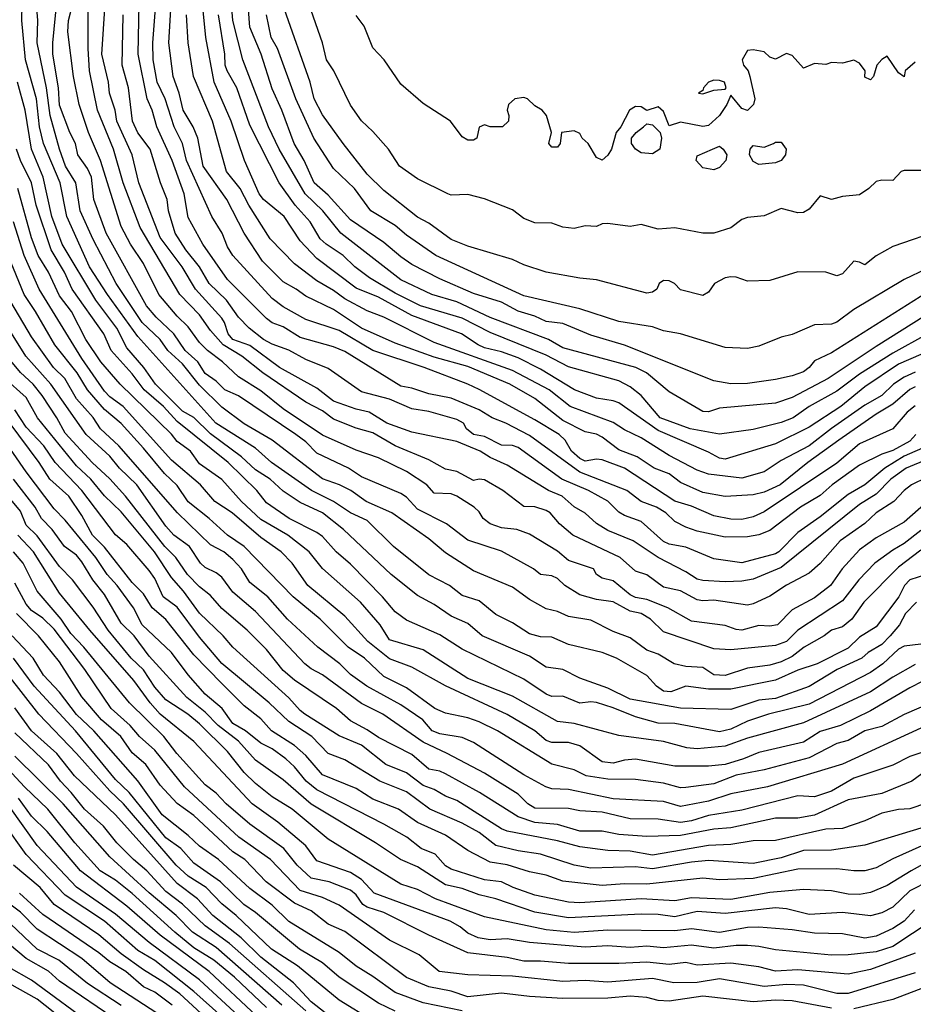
# Model space of a CAD drawing. Header units: metres. Extents: x -51132 to -49532, y -231222 to -229437.
# Tile 425 of 656: x -50595 to -50515, y -230240 to -230152. Entities that reach past the tile are written whole.
import ezdxf

# ---------------------------------------------------------------- set-up
doc = ezdxf.new("R2010")
doc.units = ezdxf.units.M
for name, color, linetype in [('CONTOUR_HALF', 8, 'Continuous'), ('CONTOUR_INDEX', 1, 'Continuous'), ('CONTOUR_INTER', 3, 'Continuous')]:
    doc.layers.add(name, color=color, linetype=linetype)

msp = doc.modelspace()

# ---------------------------------------------------------------- linework, layer by layer
at = {"layer": 'CONTOUR_HALF'}
for points, elevation in [([(-50514.08, -230199.105), (-50516.08, -230200.62), (-50519.17, -230203.759), (-50520.24, -230205.259), (-50521.08, -230205.957), (-50522.08, -230206.237), (-50522.734, -230206.759), (-50524.506, -230207.759), (-50525.58, -230208.603), (-50526.58, -230209.082), (-50527.58, -230209.382), (-50529.58, -230209.637), (-50531.58, -230210.298), (-50532.58, -230210.23), (-50533.58, -230209.587), (-50535.08, -230209.484), (-50536.145, -230209.259), (-50537.58, -230208.402), (-50538.58, -230208.025), (-50540.08, -230206.929), (-50541.58, -230206.38), (-50543.58, -230205.369), (-50545.58, -230205.026), (-50546.58, -230204.568), (-50547.58, -230204.344), (-50549.08, -230203.502), (-50550.58, -230202.394), (-50554.08, -230200.948), (-50556.58, -230199.33), (-50558.08, -230198.1), (-50561.388, -230195.759), (-50563.672, -230194.759), (-50565.053, -230193.759), (-50566.057, -230193.259), (-50567.58, -230192.716), (-50572.072, -230189.259), (-50574.58, -230187.816), (-50576.58, -230186.317), (-50578.58, -230184.338), (-50580.08, -230182.456), (-50581.417, -230181.259), (-50582.091, -230180.259), (-50583.709, -230178.759), (-50586.02, -230175.259), (-50588.08, -230171.317), (-50589.246, -230168.759), (-50589.628, -230166.259), (-50590.562, -230164.759), (-50591.09, -230163.259), (-50591.919, -230160.259), (-50592.266, -230157.759), (-50593.095, -230153.759), (-50593.026, -230151.759), (-50593.143, -230150.259)], 64.5), ([(-50513.58, -230194.838), (-50515.58, -230196.603), (-50518.08, -230197.992), (-50519.58, -230199.06), (-50521.103, -230200.759), (-50522.15, -230202.259), (-50523.58, -230203.354), (-50525.58, -230204.421), (-50526.901, -230205.759), (-50527.58, -230205.902), (-50528.58, -230205.829), (-50530.08, -230206.237), (-50530.58, -230206.204), (-50531.58, -230205.83), (-50534.58, -230205.435), (-50536.712, -230204.259), (-50538.58, -230203.506), (-50539.58, -230203.319), (-50540.08, -230203.094), (-50541.58, -230201.835), (-50542.58, -230201.603), (-50543.078, -230201.259), (-50543.357, -230200.759), (-50545.58, -230200.021), (-50546.58, -230199.199), (-50549.08, -230197.659), (-50550.206, -230197.259), (-50551.58, -230197.09), (-50552.597, -230196.759), (-50553.222, -230196.259), (-50553.58, -230195.684), (-50554.028, -230195.259), (-50555.58, -230194.272), (-50556.08, -230194.067), (-50557.58, -230194.008), (-50558.249, -230193.259), (-50560.08, -230192.061), (-50562.58, -230190.857), (-50564.58, -230190.17), (-50567.58, -230188.825), (-50571.08, -230186.471), (-50573.08, -230184.847), (-50575.08, -230183.607), (-50576.511, -230182.259), (-50577.869, -230181.259), (-50578.58, -230180.521), (-50579.58, -230179.148), (-50580.58, -230178.167), (-50582.197, -230176.259), (-50583.58, -230173.472), (-50584.73, -230171.759), (-50585.58, -230170.174), (-50587.426, -230164.259), (-50588.486, -230161.759), (-50589.316, -230159.259), (-50589.847, -230156.759), (-50590.352, -230152.759), (-50590.281, -230151.759), (-50589.889, -230150.259)], 65.5), ([(-50509.58, -230189.37), (-50515.396, -230191.759), (-50516.761, -230192.759), (-50518.08, -230194.107), (-50519.58, -230195.015), (-50526.58, -230200.633), (-50529.08, -230201.681), (-50530.08, -230201.875), (-50531.58, -230201.925), (-50533.58, -230201.821), (-50534.08, -230201.69), (-50535.08, -230201.031), (-50537.58, -230199.753), (-50539.798, -230198.259), (-50542.08, -230197.327), (-50543.08, -230196.703), (-50544.08, -230195.804), (-50545.08, -230195.233), (-50546.151, -230194.259), (-50547.361, -230193.759), (-50551.08, -230191.489), (-50552.58, -230190.808), (-50553.473, -230190.259), (-50555.58, -230189.377), (-50559.58, -230188.554), (-50561.824, -230187.759), (-50563.417, -230186.759), (-50564.58, -230186.508), (-50566.58, -230185.766), (-50568.08, -230184.606), (-50571.426, -230182.759), (-50574.08, -230180.789), (-50575.58, -230180.258), (-50576.023, -230179.759), (-50576.336, -230178.759), (-50576.58, -230178.374), (-50578.941, -230175.759), (-50580.13, -230173.759), (-50582.08, -230171.143), (-50583.987, -230166.259), (-50584.579, -230163.759), (-50585.957, -230160.759), (-50586.106, -230159.759), (-50586.619, -230158.259), (-50586.717, -230157.259), (-50587.291, -230154.759), (-50586.994, -230150.259)], 66.5), ([(-50514.52, -230188.759), (-50515.08, -230189.369), (-50516.58, -230190.175), (-50517.58, -230190.512), (-50519.58, -230191.498), (-50522.005, -230193.259), (-50523.08, -230194.211), (-50524.847, -230195.259), (-50527.58, -230197.339), (-50528.58, -230197.715), (-50529.58, -230197.906), (-50531.58, -230197.946), (-50534.08, -230197.396), (-50535.08, -230197.05), (-50536.08, -230196.534), (-50536.875, -230195.759), (-50537.705, -230195.259), (-50539.08, -230194.745), (-50540.356, -230193.759), (-50544.58, -230192.112), (-50549.08, -230188.848), (-50551.175, -230187.759), (-50552.414, -230187.259), (-50553.58, -230186.563), (-50556.08, -230185.505), (-50558.08, -230185.123), (-50559.58, -230184.607), (-50560.58, -230184.432), (-50565.58, -230181.335), (-50566.58, -230180.924), (-50569.58, -230180.083), (-50571.08, -230179.127), (-50572.08, -230178.786), (-50572.58, -230178.401), (-50576.08, -230174.904), (-50578.265, -230171.759), (-50579.58, -230169.377), (-50579.933, -230167.259), (-50581.028, -230164.259), (-50582.384, -230161.259), (-50582.81, -230159.759), (-50583.253, -230158.759), (-50584.057, -230154.759), (-50583.972, -230150.259)], 67.5), ([(-50514.58, -230184.488), (-50515.08, -230184.73), (-50516.58, -230186.043), (-50518.08, -230186.94), (-50521.427, -230189.259), (-50524.175, -230191.259), (-50526.658, -230193.259), (-50528.08, -230193.902), (-50529.08, -230194.164), (-50531.58, -230194.288), (-50533.58, -230193.938), (-50535.58, -230193.048), (-50536.58, -230192.283), (-50537.933, -230191.759), (-50539.446, -230190.759), (-50541.08, -230190.135), (-50542.58, -230188.994), (-50543.08, -230188.74), (-50544.08, -230188.534), (-50546.08, -230187.494), (-50548.58, -230185.547), (-50550.814, -230184.259), (-50554.58, -230182.668), (-50557.58, -230181.859), (-50561.08, -230180.588), (-50564.08, -230179.267), (-50566.58, -230177.589), (-50569.08, -230176.396), (-50569.929, -230175.759), (-50571.08, -230175.12), (-50572.954, -230173.259), (-50574.587, -230170.759), (-50576.116, -230167.759), (-50578.259, -230164.759), (-50578.713, -230162.259), (-50579.147, -230161.259), (-50580.047, -230159.759), (-50580.382, -230158.259), (-50580.927, -230156.759), (-50581.311, -230153.759), (-50581.105, -230150.259)], 68.5), ([(-50512.095, -230180.759), (-50516.08, -230182.459), (-50519.08, -230184.497), (-50521.238, -230186.259), (-50524.08, -230188.098), (-50527.08, -230189.608), (-50531.58, -230190.955), (-50532.08, -230190.88), (-50533.08, -230190.327), (-50537.58, -230188.41), (-50541.08, -230185.937), (-50541.58, -230185.744), (-50543.08, -230185.526), (-50545.052, -230184.759), (-50548.08, -230182.924), (-50550.08, -230181.898), (-50551.58, -230181.36), (-50553.08, -230181.002), (-50553.647, -230180.759), (-50555.157, -230179.759), (-50559.58, -230178.135), (-50562.58, -230176.483), (-50564.58, -230175.669), (-50568.08, -230173.029), (-50569.58, -230171.448), (-50571.014, -230169.259), (-50572.855, -230167.759), (-50573.244, -230167.259), (-50574.551, -230164.259), (-50575.747, -230160.759), (-50577.27, -230157.259), (-50577.999, -230153.259), (-50578.308, -230150.259)], 69.5), ([(-50511.58, -230176.816), (-50518.08, -230180.88), (-50522.373, -230183.759), (-50525.58, -230185.459), (-50527.08, -230185.958), (-50532.08, -230186.415), (-50533.08, -230186.731), (-50533.58, -230186.698), (-50536.58, -230184.937), (-50538.612, -230183.259), (-50539.574, -230182.759), (-50546.08, -230181.026), (-50547.373, -230180.259), (-50552.58, -230178.29), (-50555.58, -230176.908), (-50557.786, -230176.259), (-50560.58, -230174.928), (-50565.945, -230170.759), (-50567.532, -230168.759), (-50569.126, -230167.259), (-50571.452, -230163.259), (-50572.398, -230161.259), (-50574.689, -230155.259), (-50575.602, -230151.759), (-50575.708, -230150.259)], 70.5), ([(-50514.08, -230165.155), (-50515.58, -230165.161), (-50515.846, -230165.259), (-50516.58, -230166.053), (-50517.58, -230166.021), (-50518.08, -230166.143), (-50518.73, -230166.759), (-50519.58, -230167.326), (-50521.08, -230167.478), (-50522.08, -230167.763), (-50523.08, -230167.414), (-50524.08, -230168.626), (-50524.58, -230168.914), (-50525.08, -230168.949), (-50526.58, -230168.55), (-50528.08, -230169.206), (-50529.58, -230169.363), (-50530.08, -230169.546), (-50531.08, -230170.291), (-50532.58, -230170.752), (-50533.58, -230170.768), (-50536.08, -230170.3), (-50537.58, -230170.403), (-50539.08, -230169.984), (-50540.08, -230170.169), (-50542.08, -230169.909), (-50542.58, -230169.942), (-50543.08, -230170.159), (-50544.08, -230170.095), (-50545.08, -230170.341), (-50546.08, -230170.226), (-50547.08, -230169.869), (-50548.58, -230169.828), (-50549.58, -230169.45), (-50550.58, -230168.671), (-50553.08, -230167.697), (-50554.58, -230167.321), (-50556.08, -230167.363), (-50556.384, -230167.259), (-50559.08, -230165.912), (-50560.696, -230164.759), (-50561.682, -230163.259), (-50563.08, -230161.666), (-50564.08, -230160.727), (-50565.08, -230159.328), (-50566.558, -230156.259), (-50567.214, -230155.259), (-50567.567, -230153.759), (-50568.797, -230150.259)], 72.5), ([(-50513.58, -230173.958), (-50515.58, -230174.904), (-50520.08, -230177.584), (-50521.58, -230178.718), (-50522.08, -230178.883), (-50523.58, -230178.95), (-50525.58, -230179.808), (-50526.58, -230180.059), (-50528.58, -230180.859), (-50529.58, -230181.069), (-50531.58, -230180.978), (-50535.58, -230179.772), (-50537.08, -230179.49), (-50538.08, -230179.133), (-50541.08, -230178.663), (-50544.58, -230177.534), (-50549.58, -230176.35), (-50557.436, -230172.759), (-50560.08, -230170.935), (-50561.08, -230170.091), (-50563.249, -230168.759), (-50564.729, -230166.759), (-50566.58, -230164.975), (-50568.358, -230162.259), (-50569.962, -230158.759), (-50571.601, -230154.259), (-50572.156, -230153.259), (-50572.59, -230151.259)], 71.5), ([(-50514.476, -230203.759), (-50515.465, -230204.759), (-50515.989, -230205.759), (-50516.825, -230206.759), (-50517.58, -230207.516), (-50518.793, -230208.259), (-50519.367, -230208.759), (-50521.572, -230209.759), (-50524.08, -230211.284), (-50527.08, -230212.36), (-50528.58, -230212.507), (-50531.08, -230213.348), (-50535.58, -230213.222), (-50540.08, -230212.423), (-50542.08, -230211.43), (-50544.58, -230210.539), (-50546.08, -230209.772), (-50547.58, -230209.557), (-50549.08, -230208.577), (-50553.299, -230206.759), (-50554.58, -230205.651), (-50556.08, -230205.01), (-50557.58, -230203.96), (-50559.08, -230203.148), (-50561.437, -230201.259), (-50565.684, -230197.259), (-50567.58, -230195.76), (-50569.58, -230194.844), (-50571.08, -230193.821), (-50572.246, -230192.759), (-50573.58, -230191.919), (-50574.82, -230190.759), (-50577.58, -230188.707), (-50579.08, -230187.234), (-50580.08, -230186.679), (-50580.524, -230186.259), (-50582.497, -230184.259), (-50583.556, -230182.759), (-50585.08, -230181.008), (-50585.978, -230179.259), (-50587.83, -230176.759), (-50590.839, -230171.759), (-50591.781, -230169.259), (-50592.535, -230165.759), (-50593.595, -230163.259), (-50594.155, -230159.759), (-50594.835, -230157.259)], 63.5), ([(-50514.58, -230209.326), (-50516.58, -230210.442), (-50518.58, -230211.747), (-50524.58, -230214.535), (-50529.58, -230215.891), (-50531.58, -230216.616), (-50534.08, -230216.86), (-50535.013, -230216.759), (-50537.08, -230216.197), (-50541.08, -230215.655), (-50545.08, -230214.595), (-50546.58, -230214.4), (-50550.58, -230212.156), (-50554.58, -230210.575), (-50558.58, -230208.018), (-50561.58, -230207.101), (-50562.414, -230205.759), (-50564.168, -230203.759), (-50567.58, -230200.752), (-50568.762, -230199.259), (-50570.669, -230197.759), (-50573.08, -230196.352), (-50574.823, -230194.759), (-50576.58, -230192.775), (-50578.58, -230191.392), (-50579.383, -230190.259), (-50580.58, -230189.388), (-50581.08, -230188.722), (-50585.675, -230184.259), (-50587.397, -230182.259), (-50588.729, -230180.259), (-50590.005, -230177.759), (-50591.08, -230176.361), (-50592.085, -230174.259), (-50592.986, -230172.759), (-50593.58, -230171.188), (-50594.802, -230166.759)], 62.5), ([(-50513.152, -230212.759), (-50515.58, -230213.777), (-50517.58, -230214.865), (-50519.08, -230215.235), (-50520.58, -230216.104), (-50521.58, -230216.389), (-50524.08, -230217.665), (-50528.08, -230218.745), (-50530.58, -230219.217), (-50532.58, -230219.978), (-50535.08, -230220.324), (-50535.58, -230220.35), (-50537.08, -230219.939), (-50539.58, -230219.607), (-50542.08, -230219.557), (-50544.003, -230219.259), (-50545.08, -230218.741), (-50547.08, -230218.24), (-50551.92, -230215.259), (-50553.58, -230214.457), (-50554.58, -230214.091), (-50556.58, -230213.659), (-50557.544, -230213.259), (-50560.08, -230211.399), (-50562.08, -230210.403), (-50563.808, -230208.759), (-50565.269, -230207.759), (-50567.774, -230205.259), (-50570.198, -230203.259), (-50574.58, -230198.772), (-50576.08, -230197.761), (-50577.709, -230196.259), (-50579.58, -230194.777), (-50580.58, -230193.325), (-50581.693, -230192.259), (-50583.58, -230189.991), (-50585.58, -230187.79), (-50587.08, -230186.515), (-50588.596, -230184.759), (-50589.497, -230183.259), (-50591.493, -230180.759), (-50593.234, -230177.759), (-50594.249, -230176.259), (-50595.67, -230172.759)], 61.5), ([(-50514.08, -230217.209), (-50515.08, -230217.539), (-50516.58, -230218.318), (-50520.08, -230219.474), (-50522.08, -230220.634), (-50523.58, -230221.144), (-50525.08, -230221.066), (-50530.08, -230222.332), (-50533.08, -230222.801), (-50534.58, -230223.283), (-50535.58, -230223.441), (-50537.58, -230223.139), (-50540.08, -230223.118), (-50542.58, -230222.503), (-50544.58, -230222.384), (-50545.58, -230222.188), (-50548.58, -230222.159), (-50549.227, -230221.759), (-50550.08, -230220.918), (-50553.08, -230219.023), (-50556.418, -230217.259), (-50558.58, -230216.271), (-50562.195, -230213.759), (-50564.08, -230212.813), (-50567.58, -230210.239), (-50568.58, -230209.699), (-50569.158, -230209.259), (-50573.58, -230204.589), (-50575.58, -230202.857), (-50576.58, -230201.518), (-50577.08, -230201.11), (-50578.08, -230200.638), (-50578.495, -230200.259), (-50579.47, -230198.759), (-50580.862, -230197.759), (-50581.58, -230196.965), (-50584.167, -230193.259), (-50585.712, -230191.759), (-50586.58, -230190.685), (-50588.696, -230188.759), (-50591.856, -230184.259), (-50594.098, -230181.759), (-50596.265, -230178.259)], 60.5), ([(-50513.58, -230221.7), (-50515.08, -230222.213), (-50516.08, -230222.288), (-50517.58, -230222.62), (-50519.08, -230223.296), (-50521.08, -230223.977), (-50522.58, -230224.034), (-50527.08, -230225.055), (-50529.08, -230225.075), (-50531.08, -230225.422), (-50533.08, -230225.484), (-50538.08, -230226.367), (-50540.08, -230225.99), (-50542.08, -230225.942), (-50544.58, -230225.628), (-50546.58, -230225.078), (-50551.08, -230224.206), (-50551.58, -230224.017), (-50555.58, -230221.48), (-50556.58, -230221.092), (-50557.58, -230220.483), (-50558.58, -230220.126), (-50560.08, -230219.004), (-50561.918, -230218.259), (-50564.08, -230216.542), (-50566.08, -230215.691), (-50569.145, -230213.759), (-50569.58, -230213.437), (-50570.58, -230212.29), (-50575.58, -230207.781), (-50576.445, -230206.759), (-50578.58, -230204.725), (-50580.015, -230202.759), (-50581.08, -230201.547), (-50582.594, -230199.259), (-50585.58, -230195.682), (-50587.08, -230194.244), (-50588.29, -230192.759), (-50589.58, -230191.562), (-50593.057, -230187.259), (-50594.08, -230185.437), (-50596.08, -230183.677)], 59.5), ([(-50512.259, -230224.759), (-50516.58, -230226.676), (-50518.08, -230227.488), (-50519.08, -230227.753), (-50520.08, -230227.769), (-50521.58, -230227.569), (-50525.08, -230227.599), (-50529.08, -230228.438), (-50532.08, -230228.553), (-50533.58, -230228.415), (-50538.58, -230228.965), (-50540.58, -230228.931), (-50542.58, -230229.076), (-50546.08, -230228.681), (-50547.58, -230228.141), (-50549.08, -230227.858), (-50551.08, -230227.226), (-50552.58, -230226.984), (-50554.58, -230225.93), (-50556.58, -230224.586), (-50559.08, -230223.445), (-50560.771, -230222.259), (-50563.08, -230221.353), (-50564.58, -230220.411), (-50567.58, -230219.169), (-50569.08, -230217.444), (-50570.08, -230216.571), (-50572.145, -230215.259), (-50573.08, -230214.174), (-50574.58, -230213.002), (-50576.58, -230211.025), (-50579.08, -230208.453), (-50581.58, -230205.287), (-50582.8, -230204.259), (-50583.58, -230202.998), (-50584.58, -230201.979), (-50587.08, -230198.826), (-50588.127, -230197.759), (-50589.08, -230196.007), (-50590.254, -230194.259), (-50591.943, -230192.759), (-50592.904, -230191.259), (-50595.58, -230187.645)], 58.5), ([(-50511.559, -230227.759), (-50515.08, -230229.558), (-50516.58, -230230.995), (-50517.58, -230231.504), (-50518.58, -230231.795), (-50521.08, -230231.483), (-50524.08, -230231.659), (-50526.08, -230231.154), (-50527.08, -230231.072), (-50531.58, -230231.574), (-50534.08, -230231.409), (-50536.08, -230231.871), (-50537.58, -230231.653), (-50539.08, -230231.649), (-50545.58, -230231.967), (-50548.58, -230231.45), (-50552.08, -230230.271), (-50553.58, -230229.919), (-50555.08, -230229.329), (-50556.58, -230229.017), (-50559.08, -230227.394), (-50560.613, -230226.759), (-50562.837, -230225.259), (-50568.58, -230221.802), (-50571.08, -230219.629), (-50573.58, -230217.88), (-50575.08, -230216.173), (-50576.903, -230214.759), (-50578.08, -230213.57), (-50579.712, -230212.259), (-50583.08, -230208.566), (-50584.404, -230206.759), (-50585.58, -230205.616), (-50587.08, -230203.073), (-50588.095, -230201.759), (-50589.08, -230200.152), (-50589.58, -230199.54), (-50590.638, -230198.759), (-50591.73, -230197.259), (-50592.713, -230196.259), (-50593.261, -230195.259), (-50595.207, -230192.759)], 57.5), ([(-50513.08, -230232.194), (-50516.58, -230234.538), (-50518.08, -230235.011), (-50520.58, -230235.281), (-50522.08, -230235.288), (-50527.08, -230234.832), (-50528.58, -230234.515), (-50529.58, -230234.447), (-50530.58, -230234.438), (-50532.58, -230234.67), (-50534.58, -230234.398), (-50537.08, -230234.64), (-50538.58, -230234.5), (-50540.08, -230234.608), (-50542.08, -230234.469), (-50544.08, -230234.575), (-50549.08, -230234.176), (-50551.08, -230233.853), (-50552.58, -230233.918), (-50553.656, -230233.759), (-50554.58, -230233.326), (-50555.267, -230232.759), (-50556.167, -230232.259), (-50562.949, -230229.759), (-50564.08, -230228.533), (-50565.08, -230227.91), (-50568.08, -230226.859), (-50569.08, -230225.531), (-50571.58, -230223.424), (-50573.872, -230221.759), (-50579.08, -230216.203), (-50582.08, -230213.75), (-50582.974, -230212.759), (-50584.442, -230210.759), (-50588.386, -230206.259), (-50591.08, -230202.94), (-50593.406, -230199.259), (-50594.821, -230197.759)], 56.5), ([(-50514.58, -230236.881), (-50520.58, -230238.733), (-50521.58, -230238.714), (-50524.58, -230237.986), (-50526.08, -230237.934), (-50528.08, -230238.088), (-50532.08, -230237.427), (-50534.08, -230237.736), (-50536.16, -230237.759), (-50538.08, -230237.394), (-50542.08, -230237.711), (-50544.08, -230237.552), (-50546.08, -230237.65), (-50550.58, -230237.165), (-50554.58, -230237.05), (-50557.158, -230236.759), (-50558.924, -230235.259), (-50561.58, -230233.967), (-50566.08, -230230.839), (-50567.58, -230230.147), (-50569.58, -230229.53), (-50572.237, -230226.759), (-50575.07, -230224.759), (-50579.918, -230220.259), (-50582.58, -230216.971), (-50583.926, -230215.759), (-50584.759, -230214.759), (-50586.458, -230213.259), (-50588.818, -230209.759), (-50591.58, -230206.158), (-50592.58, -230205.181), (-50593.58, -230204.484), (-50594.08, -230203.924), (-50595.08, -230202.052)], 55.5), ([(-50555.08, -230240.28), (-50558.58, -230239.565), (-50561.08, -230238.652), (-50563.08, -230237.207), (-50564.58, -230236.294), (-50566.08, -230235.062), (-50570.58, -230232.282), (-50572.08, -230230.833), (-50574.08, -230229.341), (-50576.885, -230226.759), (-50578.58, -230225.57), (-50579.58, -230224.613), (-50581.905, -230222.759), (-50584.08, -230219.713), (-50588.034, -230215.259), (-50589.58, -230213.786), (-50591.08, -230211.791), (-50592.513, -230210.259), (-50593.436, -230208.759), (-50595.324, -230206.759)], 54.5), ([(-50563.08, -230241.171), (-50566.08, -230239.321), (-50569.818, -230236.259), (-50572.142, -230234.759), (-50575.306, -230231.759), (-50576.58, -230230.723), (-50577.987, -230229.259), (-50579.58, -230228.252), (-50580.647, -230227.259), (-50585.357, -230221.759), (-50586.58, -230220.613), (-50589.583, -230217.259), (-50592.948, -230213.759), (-50597.08, -230208.482)], 53.5), ([(-50569.08, -230240.289), (-50575.884, -230234.259), (-50578.08, -230232.672), (-50580.08, -230230.754), (-50581.58, -230229.6), (-50583.293, -230227.759), (-50584.476, -230226.759), (-50585.949, -230225.259), (-50587.166, -230223.759), (-50588.861, -230222.259), (-50590.041, -230220.759), (-50591.012, -230219.759), (-50592.08, -230218.296), (-50595.08, -230215.42)], 52.5), ([(-50572.58, -230239.991), (-50575.435, -230237.259), (-50577.289, -230235.759), (-50579.08, -230234.659), (-50580.789, -230233.259), (-50584.58, -230229.781), (-50586.08, -230228.591), (-50587.456, -230227.759), (-50589.728, -230225.259), (-50592.132, -230222.259), (-50594.215, -230220.259), (-50596.063, -230218.259)], 51.5), ([(-50575.068, -230240.759), (-50578.58, -230237.515), (-50583.08, -230234.168), (-50586.08, -230231.643), (-50589.58, -230229.211), (-50593.08, -230225.486), (-50595.58, -230221.974)], 50.5), ([(-50576.529, -230242.259), (-50580.343, -230238.759), (-50581.696, -230237.759), (-50583.58, -230236.609), (-50585.58, -230235.177), (-50587.58, -230233.474), (-50591.554, -230230.759), (-50592.828, -230229.259), (-50595.194, -230227.259)], 49.5), ([(-50581.201, -230241.259), (-50586.57, -230237.759), (-50589.08, -230235.594), (-50593.08, -230232.975), (-50594.58, -230231.458), (-50596.879, -230229.759)], 48.5), ([(-50585.745, -230241.259), (-50591.08, -230237.617), (-50592.08, -230236.745), (-50594.08, -230235.602), (-50597.08, -230233.097)], 47.5), ([(-50590.08, -230241.616), (-50593.08, -230239.24), (-50595.58, -230237.827)], 46.5)]:
    msp.add_lwpolyline(points, dxfattribs=dict(at, elevation=elevation))
at = {"layer": 'CONTOUR_INDEX'}
for points, elevation in [([(-50514.08, -230197.35), (-50515.58, -230198.517), (-50516.58, -230199.087), (-50518.191, -230200.259), (-50519.634, -230201.759), (-50521.08, -230203.625), (-50525.08, -230206.241), (-50526.08, -230207.267), (-50527.08, -230207.631), (-50531.08, -230208.001), (-50532.58, -230207.911), (-50537.08, -230206.384), (-50538.257, -230205.259), (-50539.075, -230204.759), (-50540.08, -230204.563), (-50541.58, -230203.718), (-50543.08, -230203.501), (-50544.58, -230203.085), (-50545.923, -230202.259), (-50546.58, -230201.624), (-50547.08, -230201.403), (-50548.08, -230201.263), (-50548.722, -230200.759), (-50551.58, -230199.187), (-50554.58, -230198.19), (-50556.48, -230196.759), (-50559.08, -230195.427), (-50560.08, -230194.353), (-50560.58, -230194.04), (-50564.08, -230192.538), (-50565.25, -230191.759), (-50568.08, -230190.436), (-50569.08, -230189.427), (-50569.955, -230188.759), (-50575.08, -230185.313), (-50576.304, -230184.759), (-50577.08, -230183.999), (-50578.08, -230183.315), (-50578.722, -230182.259), (-50579.847, -230181.259), (-50580.856, -230179.759), (-50582.459, -230178.259), (-50583.301, -230177.259), (-50586.902, -230170.759), (-50588.024, -230167.759), (-50588.232, -230165.759), (-50588.58, -230164.976), (-50589.448, -230163.759), (-50589.651, -230162.759), (-50590.165, -230161.759), (-50591.08, -230159.328), (-50591.188, -230157.759), (-50591.671, -230154.759), (-50591.69, -230153.759), (-50591.296, -230149.759)], 65), ([(-50513.58, -230179.816), (-50516.58, -230181.477), (-50519.58, -230183.376), (-50521.58, -230184.896), (-50524.08, -230186.244), (-50525.511, -230187.259), (-50526.58, -230187.68), (-50529.08, -230188.301), (-50532.08, -230188.737), (-50534.711, -230188.259), (-50537.401, -230187.259), (-50539.098, -230185.259), (-50540.08, -230184.512), (-50541.08, -230183.975), (-50545.58, -230182.718), (-50547.58, -230181.658), (-50552.58, -230179.637), (-50555.08, -230178.364), (-50558.817, -230177.259), (-50561.08, -230176.125), (-50563.381, -230174.759), (-50564.69, -230173.759), (-50565.718, -230172.759), (-50567.237, -230171.759), (-50567.774, -230171.259), (-50568.666, -230169.759), (-50570.028, -230168.259), (-50571.442, -230166.259), (-50574.08, -230161.111), (-50575.225, -230157.759), (-50576.113, -230156.259), (-50576.265, -230155.759), (-50576.303, -230154.759), (-50576.884, -230151.259)], 70), ([(-50512.08, -230217.701), (-50514.875, -230219.759), (-50517.58, -230220.846), (-50520.58, -230221.407), (-50523.58, -230222.79), (-50525.08, -230223.051), (-50527.08, -230223.054), (-50531.08, -230223.914), (-50532.58, -230224.027), (-50535.58, -230224.595), (-50538.58, -230224.691), (-50541.08, -230224.518), (-50542.58, -230224.228), (-50544.58, -230224.22), (-50546.58, -230223.627), (-50548.58, -230223.439), (-50550.08, -230222.933), (-50553.53, -230220.759), (-50556.58, -230219.087), (-50557.08, -230218.847), (-50558.08, -230218.67), (-50559.58, -230217.372), (-50562.58, -230215.83), (-50563.58, -230215.147), (-50565.08, -230214.359), (-50566.316, -230213.259), (-50570.08, -230210.73), (-50571.08, -230209.868), (-50572.58, -230207.974), (-50574.325, -230206.259), (-50576.58, -230204.327), (-50577.58, -230203.139), (-50578.58, -230202.369), (-50579.641, -230201.259), (-50580.693, -230199.759), (-50581.664, -230198.759), (-50585.175, -230194.259), (-50586.58, -230192.709), (-50588.179, -230191.259), (-50590.58, -230188.637), (-50591.322, -230187.259), (-50592.637, -230185.259), (-50593.43, -230184.259), (-50594.58, -230183.205), (-50595.58, -230181.997)], 60), ([(-50522.08, -230240.029), (-50525.58, -230239.388), (-50527.08, -230239.321), (-50529.08, -230239.476), (-50533.58, -230238.968), (-50536.58, -230239.424), (-50537.58, -230239.353), (-50538.58, -230239.077), (-50540.08, -230238.973), (-50542.08, -230239.152), (-50546.08, -230239.167), (-50549.08, -230239.005), (-50551.58, -230238.708), (-50554.58, -230239.013), (-50556.08, -230238.533), (-50558.08, -230238.123), (-50560.08, -230237.282), (-50565.58, -230233.188), (-50567.08, -230232.541), (-50568.58, -230231.331), (-50570.08, -230230.648), (-50572.602, -230228.759), (-50574.514, -230226.759), (-50575.58, -230226.049), (-50579.08, -230222.817), (-50580.58, -230221.731), (-50582.08, -230220.11), (-50583.383, -230218.259), (-50584.58, -230217.214), (-50585.596, -230215.759), (-50587.325, -230214.259), (-50589.08, -230212.198), (-50591.08, -230209.093), (-50592.963, -230206.759), (-50594.932, -230204.759)], 55), ([(-50574.896, -230242.259), (-50579.08, -230238.556), (-50582.58, -230235.789), (-50584.08, -230234.878), (-50587.055, -230232.259), (-50590.58, -230229.924), (-50594.08, -230226.291), (-50596.08, -230223.505)], 50), ([(-50513.08, -230237.921), (-50516.58, -230239.273), (-50520.08, -230240.11)], 55)]:
    msp.add_lwpolyline(points, dxfattribs=dict(at, elevation=elevation))
at = {"layer": 'CONTOUR_INTER'}
for points, elevation in [([(-50513.58, -230192.609), (-50514.926, -230193.259), (-50515.58, -230193.753), (-50516.487, -230194.759), (-50518.08, -230195.761), (-50519.08, -230196.721), (-50521.28, -230198.259), (-50523.08, -230200.305), (-50524.08, -230201.144), (-50526.08, -230202.217), (-50527.58, -230203.197), (-50529.08, -230203.907), (-50529.58, -230204.028), (-50532.58, -230203.581), (-50533.58, -230203.636), (-50534.08, -230203.539), (-50535.58, -230202.724), (-50537.08, -230202.413), (-50538.58, -230201.305), (-50539.58, -230200.961), (-50540.958, -230199.759), (-50545.207, -230197.759), (-50546.373, -230196.759), (-50547.227, -230195.759), (-50547.58, -230195.541), (-50548.58, -230195.213), (-50549.58, -230195.189), (-50551.449, -230193.759), (-50553.08, -230192.817), (-50553.58, -230192.753), (-50554.08, -230192.882), (-50555.58, -230192.075), (-50556.58, -230191.853), (-50558.08, -230191.036), (-50561.08, -230189.768), (-50563.08, -230188.625), (-50564.58, -230188.199), (-50566.58, -230187.388), (-50567.58, -230186.652), (-50569.08, -230185.879), (-50572.901, -230183.259), (-50574.782, -230181.759), (-50576.444, -230180.759), (-50577.58, -230179.458), (-50578.58, -230178.059), (-50580.335, -230176.259), (-50583.881, -230170.259), (-50585.405, -230166.259), (-50586.253, -230163.259), (-50587.683, -230159.759), (-50588.401, -230156.259), (-50588.531, -230154.259), (-50588.531, -230147.259)], 66), ([(-50513.566, -230201.259), (-50515.08, -230201.742), (-50515.547, -230202.259), (-50516.06, -230203.259), (-50518.08, -230205.957), (-50519.58, -230206.879), (-50520.58, -230207.872), (-50523.346, -230209.259), (-50525.08, -230209.832), (-50527.08, -230210.704), (-50531.08, -230211.519), (-50533.08, -230211.52), (-50535.08, -230211.261), (-50536.434, -230211.759), (-50537.08, -230211.693), (-50537.701, -230211.259), (-50538.58, -230210.313), (-50541.302, -230208.759), (-50542.58, -230208.231), (-50545.58, -230207.529), (-50547.08, -230206.882), (-50548.08, -230206.852), (-50549.08, -230206.566), (-50550.58, -230205.579), (-50552.08, -230204.861), (-50553.58, -230203.615), (-50555.08, -230203.155), (-50556.221, -230202.259), (-50558.08, -230201.29), (-50561.223, -230198.759), (-50563.58, -230196.461), (-50565.08, -230195.767), (-50566.599, -230194.759), (-50568.554, -230193.759), (-50572.15, -230191.259), (-50573.58, -230189.976), (-50577.115, -230187.759), (-50584.08, -230180.013), (-50586.789, -230176.259), (-50588.395, -230173.759), (-50590.436, -230169.259), (-50591.015, -230166.259), (-50592.516, -230162.759), (-50592.873, -230161.259), (-50593.16, -230158.759), (-50594.115, -230155.259), (-50594.463, -230151.759), (-50594.405, -230148.759)], 64), ([(-50514.58, -230186.2), (-50515.317, -230186.759), (-50516.58, -230188.259), (-50519.58, -230189.584), (-50521.58, -230191.316), (-50528.08, -230195.681), (-50529.08, -230196.133), (-50530.08, -230196.369), (-50531.08, -230196.32), (-50532.58, -230196.025), (-50534.58, -230195.152), (-50536.08, -230194.731), (-50540.58, -230191.772), (-50542.58, -230191.038), (-50543.08, -230190.958), (-50544.08, -230191.148), (-50544.58, -230190.894), (-50545.304, -230190.259), (-50545.868, -230189.259), (-50546.423, -230188.759), (-50548.58, -230187.437), (-50553.58, -230184.75), (-50554.57, -230184.259), (-50558.486, -230182.759), (-50563.08, -230181.242), (-50566.08, -230179.464), (-50569.08, -230178.492), (-50571.08, -230177.334), (-50572.08, -230176.598), (-50575.603, -230172.759), (-50576.08, -230171.991), (-50576.541, -230170.759), (-50577.47, -230169.259), (-50579.724, -230164.259), (-50580.096, -230162.759), (-50580.835, -230161.259), (-50581.653, -230158.759), (-50582.358, -230157.259), (-50582.706, -230155.259), (-50582.747, -230153.759), (-50582.484, -230150.259)], 68), ([(-50513.58, -230176.093), (-50522.08, -230181.447), (-50523.58, -230182.164), (-50524.068, -230182.759), (-50524.58, -230183.144), (-50525.58, -230183.528), (-50527.08, -230183.857), (-50529.58, -230184.197), (-50531.08, -230184.217), (-50532.58, -230183.965), (-50540.58, -230180.764), (-50543.58, -230179.876), (-50546.08, -230178.826), (-50547.58, -230178.65), (-50548.58, -230178.173), (-50550.08, -230177.734), (-50551.58, -230176.941), (-50554.08, -230176.169), (-50557.08, -230174.841), (-50559.58, -230173.557), (-50560.58, -230172.877), (-50562.08, -230171.592), (-50565.08, -230169.582), (-50567.08, -230167.353), (-50568.31, -230166.259), (-50569.205, -230164.259), (-50570.098, -230162.759), (-50571.211, -230159.759), (-50572.08, -230157.871), (-50573.056, -230154.759), (-50574.08, -230152.348), (-50574.197, -230150.759)], 71), ([(-50512.08, -230170.392), (-50516.58, -230171.949), (-50518.08, -230172.79), (-50519.08, -230173.605), (-50519.58, -230173.352), (-50520.08, -230173.273), (-50521.08, -230174.401), (-50521.58, -230174.587), (-50522.58, -230174.243), (-50525.08, -230174.222), (-50527.58, -230174.986), (-50529.58, -230175.058), (-50530.58, -230174.697), (-50531.08, -230174.651), (-50531.584, -230174.759), (-50532.532, -230175.259), (-50533.08, -230176.033), (-50533.58, -230176.349), (-50535.58, -230175.839), (-50536.112, -230175.259), (-50536.58, -230175.012), (-50537.08, -230174.992), (-50537.465, -230175.259), (-50537.674, -230175.759), (-50538.08, -230176.05), (-50538.58, -230176.114), (-50543.08, -230174.923), (-50544.58, -230174.793), (-50547.58, -230174.245), (-50549.58, -230173.581), (-50550.58, -230173.116), (-50554.58, -230171.911), (-50556.08, -230171.339), (-50558.08, -230169.879), (-50559.08, -230169.335), (-50562.08, -230166.938), (-50563.58, -230165.491), (-50565.721, -230162.759), (-50567.58, -230160.197), (-50568.32, -230158.759), (-50568.693, -230157.259), (-50570.959, -230150.759)], 72), ([(-50513.445, -230189.759), (-50515.58, -230190.705), (-50517.314, -230191.759), (-50519.08, -230193.258), (-50520.58, -230194.108), (-50523.08, -230196.127), (-50525.08, -230197.533), (-50526.767, -230199.259), (-50527.08, -230199.436), (-50530.08, -230200.235), (-50532.58, -230199.878), (-50535.08, -230198.828), (-50536.58, -230198.555), (-50537.08, -230198.315), (-50539.08, -230196.545), (-50540.58, -230196.012), (-50541.08, -230195.705), (-50542.08, -230194.733), (-50543.803, -230193.759), (-50546.183, -230192.759), (-50550.08, -230189.915), (-50550.58, -230189.754), (-50551.58, -230189.715), (-50553.08, -230188.951), (-50554.082, -230188.759), (-50554.687, -230188.259), (-50554.984, -230187.759), (-50555.58, -230187.425), (-50558.08, -230186.709), (-50559.58, -230186.478), (-50561.58, -230185.614), (-50564.08, -230184.934), (-50567.08, -230182.849), (-50569.08, -230182.052), (-50570.58, -230181.222), (-50572.08, -230180.685), (-50572.837, -230180.259), (-50574.125, -230179.259), (-50575.08, -230178.263), (-50576.149, -230176.759), (-50577.705, -230175.259), (-50578.577, -230173.759), (-50579.804, -230172.259), (-50580.76, -230170.759), (-50581.335, -230168.759), (-50581.471, -230167.759), (-50582.072, -230166.259), (-50582.976, -230163.259), (-50584.08, -230161.793), (-50584.553, -230160.759), (-50584.933, -230157.759), (-50585.473, -230155.759), (-50585.397, -230151.259)], 67), ([(-50514.58, -230183.174), (-50515.58, -230183.646), (-50516.531, -230184.259), (-50517.575, -230185.259), (-50519.08, -230186.146), (-50522.08, -230188.22), (-50524.08, -230189.759), (-50526.58, -230191.086), (-50528.08, -230192.109), (-50530.08, -230192.677), (-50533.08, -230192.312), (-50534.08, -230191.938), (-50536.58, -230190.634), (-50539.08, -230189.06), (-50540.58, -230188.348), (-50541.58, -230187.699), (-50545.446, -230186.259), (-50547.318, -230184.759), (-50550.58, -230183.04), (-50557.58, -230180.549), (-50562.08, -230178.27), (-50563.58, -230177.695), (-50565.58, -230176.637), (-50566.58, -230175.891), (-50568.08, -230175.034), (-50570.08, -230173.498), (-50572.248, -230171.259), (-50574.154, -230168.259), (-50574.935, -230166.759), (-50576.172, -230165.259), (-50577.41, -230160.759), (-50579.106, -230156.759), (-50579.595, -230153.759), (-50579.738, -230151.259)], 69), ([(-50514.58, -230155.479), (-50515.481, -230156.259), (-50515.58, -230156.782), (-50516.08, -230156.42), (-50517.08, -230154.953), (-50517.58, -230155.238), (-50518.011, -230155.759), (-50518.322, -230156.759), (-50518.58, -230157.054), (-50519.08, -230156.812), (-50519.056, -230156.259), (-50519.58, -230155.568), (-50520.08, -230155.293), (-50521.08, -230155.567), (-50522.08, -230155.496), (-50522.58, -230155.693), (-50523.58, -230155.59), (-50524.58, -230156.017), (-50525.58, -230154.881), (-50526.08, -230154.697), (-50527.08, -230155.214), (-50527.58, -230155.019), (-50528.08, -230154.539), (-50529.08, -230154.389), (-50529.58, -230154.433), (-50530.06, -230155.259), (-50529.923, -230155.759), (-50529.521, -230156.259), (-50529.357, -230156.759), (-50528.937, -230158.759), (-50529.034, -230159.259), (-50529.58, -230159.803), (-50530.08, -230159.611), (-50531.08, -230158.429), (-50531.433, -230159.259), (-50532.08, -230160.25), (-50533.08, -230161.134), (-50533.58, -230161.23), (-50535.58, -230160.838), (-50536.58, -230161.156), (-50537.08, -230159.898), (-50537.58, -230159.471), (-50538.58, -230159.786), (-50539.08, -230159.463), (-50539.58, -230159.426), (-50540.13, -230159.759), (-50540.906, -230161.259), (-50541.306, -230161.759), (-50541.752, -230163.259), (-50542.08, -230163.788), (-50542.58, -230164.236), (-50543.08, -230164.012), (-50543.829, -230162.759), (-50544.357, -230162.259), (-50544.58, -230161.852), (-50545.08, -230161.625), (-50546.206, -230161.759), (-50546.329, -230162.759), (-50546.58, -230163.089), (-50547.08, -230163.068), (-50547.341, -230162.759), (-50547.117, -230161.759), (-50547.535, -230160.259), (-50547.936, -230159.759), (-50548.58, -230159.383), (-50549.237, -230158.759), (-50549.58, -230158.627), (-50550.378, -230158.759), (-50550.945, -230159.259), (-50551.063, -230159.759), (-50550.931, -230160.259), (-50550.96, -230160.759), (-50551.495, -230161.259), (-50552.58, -230161.27), (-50553.08, -230161.072), (-50553.58, -230161.296), (-50553.779, -230162.259), (-50554.08, -230162.449), (-50554.58, -230162.46), (-50555.08, -230162.154), (-50556.136, -230160.759), (-50558.58, -230159.178), (-50560.58, -230157.439), (-50562.071, -230155.259), (-50563.08, -230154.195), (-50563.859, -230152.259), (-50564.58, -230151.32)], 73), ([(-50533.08, -230157.254), (-50533.508, -230157.759), (-50533.58, -230158.018), (-50533.969, -230158.259), (-50533.58, -230158.32), (-50532.58, -230157.98), (-50531.58, -230157.88), (-50531.5, -230157.759), (-50531.626, -230157.259), (-50532.08, -230157.111), (-50532.58, -230157.092), (-50533.08, -230157.254)], 73), ([(-50538.873, -230161.259), (-50538.58, -230161.002), (-50538.08, -230161.085), (-50537.382, -230161.759), (-50537.256, -230162.259), (-50537.414, -230163.259), (-50538.08, -230163.663), (-50539.08, -230163.569), (-50539.598, -230163.259), (-50539.948, -230162.759), (-50539.943, -230162.259), (-50539.527, -230161.759), (-50538.873, -230161.259)], 73), ([(-50514.08, -230207.494), (-50515.58, -230207.67), (-50516.08, -230207.956), (-50517.493, -230209.259), (-50518.58, -230210.044), (-50524.08, -230212.858), (-50527.697, -230213.759), (-50529.58, -230214.388), (-50531.08, -230215.109), (-50532.08, -230215.323), (-50536.08, -230214.606), (-50537.58, -230214.555), (-50539.58, -230214.005), (-50541.58, -230213.182), (-50543.08, -230212.729), (-50543.58, -230212.659), (-50544.58, -230212.765), (-50546.08, -230212.158), (-50547.08, -230212.172), (-50547.58, -230211.981), (-50549.58, -230210.618), (-50555.08, -230207.953), (-50557.08, -230206.663), (-50560.08, -230205.353), (-50561.08, -230204.618), (-50562.224, -230203.259), (-50565.08, -230200.357), (-50566.35, -230199.259), (-50567.58, -230197.889), (-50568.08, -230197.514), (-50570.543, -230196.259), (-50572.58, -230194.874), (-50573.442, -230193.759), (-50576.02, -230191.259), (-50580.58, -230187.608), (-50581.798, -230186.259), (-50583.525, -230184.759), (-50584.58, -230183.326), (-50586.456, -230181.259), (-50587.132, -230179.759), (-50589.946, -230175.759), (-50590.63, -230174.259), (-50591.845, -230172.259), (-50593.179, -230168.259), (-50593.607, -230166.259), (-50594.58, -230164.275), (-50594.926, -230163.259)], 63), ([(-50532.703, -230163.259), (-50532.08, -230162.993), (-50531.749, -230163.259), (-50531.419, -230163.759), (-50531.521, -230164.259), (-50532.08, -230164.896), (-50532.58, -230165.103), (-50533.58, -230164.921), (-50534.169, -230164.259), (-50534.08, -230163.849), (-50532.703, -230163.259)], 73), ([(-50527.257, -230162.759), (-50527.08, -230162.628), (-50526.58, -230162.615), (-50526.116, -230163.259), (-50526.17, -230163.759), (-50526.579, -230164.259), (-50527.08, -230164.469), (-50528.58, -230164.633), (-50529.08, -230164.37), (-50529.399, -230163.759), (-50529.355, -230163.259), (-50529.08, -230162.922), (-50528.08, -230163.065), (-50527.257, -230162.759)], 73), ([(-50511.58, -230209.61), (-50515.08, -230211.406), (-50518.58, -230213.451), (-50521.255, -230214.759), (-50523.08, -230215.319), (-50524.58, -230216.251), (-50528.58, -230217.193), (-50529.938, -230217.759), (-50531.58, -230218.245), (-50533.08, -230218.395), (-50536.08, -230218.408), (-50539.58, -230217.768), (-50540.58, -230217.863), (-50541.58, -230218.13), (-50542.58, -230218.014), (-50544.58, -230216.591), (-50545.58, -230216.285), (-50547.08, -230216.302), (-50547.58, -230216.115), (-50548.58, -230215.256), (-50551.08, -230213.801), (-50556.58, -230211.231), (-50559.58, -230209.55), (-50561.58, -230208.803), (-50563.518, -230207.259), (-50565.58, -230204.996), (-50568.873, -230202.259), (-50570.296, -230200.259), (-50571.262, -230199.259), (-50573.08, -230197.96), (-50575.658, -230195.759), (-50577.192, -230194.759), (-50578.492, -230193.259), (-50581.08, -230191.049), (-50585.382, -230186.259), (-50586.58, -230185.402), (-50587.08, -230184.886), (-50589.08, -230181.952), (-50592.904, -230175.759), (-50594.253, -230172.759), (-50595.195, -230169.759)], 62), ([(-50514.08, -230215.016), (-50521.08, -230218.228), (-50527.777, -230220.259), (-50531.08, -230220.869), (-50533.08, -230221.547), (-50535.58, -230221.999), (-50537.08, -230221.569), (-50541.58, -230221.336), (-50545.58, -230220.5), (-50547.08, -230220.428), (-50547.606, -230220.259), (-50549.58, -230219.181), (-50554.08, -230216.296), (-50555.08, -230215.844), (-50557.08, -230215.512), (-50557.766, -230215.259), (-50558.6, -230214.259), (-50560.58, -230212.922), (-50563.606, -230211.259), (-50565.08, -230210.209), (-50566.022, -230209.259), (-50568.002, -230207.759), (-50570.697, -230205.259), (-50572.467, -230203.259), (-50574.08, -230201.976), (-50574.83, -230200.759), (-50575.58, -230199.935), (-50576.391, -230199.259), (-50577.58, -230198.618), (-50580.535, -230195.759), (-50585.792, -230189.759), (-50587.435, -230188.259), (-50588.08, -230187.243), (-50589.58, -230185.567), (-50590.608, -230183.759), (-50591.621, -230182.759), (-50593.58, -230180.032), (-50595.842, -230176.259)], 61), ([(-50514.08, -230223.952), (-50519.08, -230225.477), (-50522.08, -230225.926), (-50524.58, -230225.951), (-50526.58, -230226.602), (-50529.08, -230227.112), (-50533.08, -230226.847), (-50534.58, -230226.979), (-50538.08, -230227.572), (-50539.58, -230227.41), (-50543.58, -230227.526), (-50545.08, -230227.25), (-50548.08, -230226.272), (-50550.08, -230225.974), (-50552.08, -230225.497), (-50553.58, -230224.341), (-50555.08, -230223.49), (-50557.969, -230222.259), (-50560.08, -230220.697), (-50562.459, -230219.759), (-50565.58, -230217.836), (-50567.08, -230217.26), (-50568.526, -230215.759), (-50570.58, -230214.404), (-50572.332, -230212.759), (-50576.58, -230209.221), (-50578.58, -230206.875), (-50580.58, -230204.182), (-50581.812, -230203.259), (-50582.58, -230201.618), (-50583.08, -230200.905), (-50585.08, -230198.584), (-50586.08, -230197.737), (-50589.098, -230193.759), (-50591.472, -230191.259), (-50592.502, -230189.759), (-50594.08, -230188.094), (-50595.08, -230186.553)], 59), ([(-50509.509, -230224.759), (-50514.937, -230227.759), (-50517.08, -230229.083), (-50518.58, -230229.685), (-50519.58, -230229.866), (-50520.58, -230229.851), (-50522.08, -230229.557), (-50524.58, -230229.423), (-50527.58, -230229.708), (-50531.08, -230230.31), (-50534.58, -230230.161), (-50536.08, -230230.431), (-50539.08, -230230.254), (-50544.58, -230230.626), (-50545.58, -230230.559), (-50548.58, -230229.934), (-50550.535, -230229.259), (-50551.58, -230228.749), (-50553.08, -230228.552), (-50556.08, -230227.618), (-50556.58, -230227.324), (-50557.507, -230226.259), (-50558.762, -230225.759), (-50560.034, -230224.759), (-50562.08, -230223.588), (-50568.08, -230220.529), (-50569.026, -230219.759), (-50570.08, -230218.462), (-50570.843, -230217.759), (-50572.08, -230216.864), (-50573.08, -230216.364), (-50574.461, -230215.259), (-50575.58, -230214.583), (-50576.559, -230213.259), (-50578.08, -230211.962), (-50579.58, -230210.251), (-50581.08, -230208.256), (-50583.706, -230205.759), (-50584.479, -230204.259), (-50585.941, -230202.259), (-50586.827, -230201.259), (-50587.834, -230199.759), (-50590.58, -230196.414), (-50591.58, -230195.391), (-50594.08, -230192.108), (-50596.08, -230189.219)], 58), ([(-50514.663, -230231.259), (-50515.576, -230232.259), (-50516.58, -230232.914), (-50518.08, -230233.596), (-50519.08, -230233.774), (-50521.08, -230233.39), (-50523.58, -230233.345), (-50525.58, -230233.038), (-50528.58, -230232.802), (-50529.58, -230232.829), (-50532.08, -230233.271), (-50534.58, -230232.957), (-50536.08, -230233.124), (-50542.08, -230233.073), (-50545.08, -230233.272), (-50547.58, -230233.049), (-50553.08, -230231.875), (-50557.475, -230230.259), (-50559.08, -230229.433), (-50560.58, -230228.958), (-50567.08, -230224.927), (-50570.298, -230222.259), (-50572.08, -230221.14), (-50573.58, -230219.949), (-50574.58, -230218.976), (-50576.08, -230217.107), (-50578.58, -230214.632), (-50579.608, -230213.759), (-50581.58, -230212.485), (-50582.58, -230211.352), (-50583.58, -230209.781), (-50584.691, -230208.759), (-50586.736, -230206.259), (-50588.08, -230204.192), (-50589.915, -230201.759), (-50591.08, -230200.552), (-50593.08, -230197.815), (-50594.08, -230196.856), (-50594.58, -230195.625), (-50595.58, -230194.376)], 57), ([(-50514.58, -230235.113), (-50518.58, -230236.567), (-50520.58, -230237.006), (-50525.08, -230236.62), (-50527.08, -230236.721), (-50528.58, -230236.335), (-50531.08, -230236.001), (-50534.08, -230236.18), (-50535.08, -230235.97), (-50536.58, -230236.129), (-50538.58, -230235.925), (-50541.08, -230236.06), (-50545.58, -230236.041), (-50548.08, -230235.823), (-50549.58, -230235.823), (-50551.08, -230235.499), (-50554.58, -230235.095), (-50558.08, -230233.498), (-50562.08, -230231.476), (-50563.58, -230231.014), (-50563.973, -230230.759), (-50564.58, -230229.911), (-50565.08, -230229.487), (-50566.989, -230228.759), (-50568.58, -230228.424), (-50569.844, -230227.259), (-50571.043, -230225.759), (-50574.08, -230223.576), (-50576.187, -230221.759), (-50577.08, -230220.824), (-50578.08, -230220.07), (-50580.61, -230217.259), (-50581.749, -230215.759), (-50584.822, -230212.759), (-50588.904, -230207.759), (-50590.08, -230206.534), (-50590.942, -230205.259), (-50593.075, -230202.759), (-50594.347, -230200.259), (-50595.211, -230199.259)], 56), ([(-50561.08, -230240.306), (-50562.58, -230239.595), (-50566.08, -230237.276), (-50567.58, -230235.984), (-50569.633, -230234.759), (-50573.58, -230231.473), (-50574.61, -230230.759), (-50576.685, -230228.759), (-50579.08, -230227.087), (-50580.243, -230225.759), (-50581.58, -230224.825), (-50584.855, -230220.759), (-50586.08, -230219.586), (-50589.648, -230215.259), (-50593.354, -230211.259), (-50595.216, -230208.759)], 54), ([(-50566.08, -230241.448), (-50568.58, -230239.474), (-50570.164, -230237.759), (-50573.08, -230235.49), (-50574.858, -230233.759), (-50577.38, -230231.759), (-50578.757, -230230.259), (-50580.58, -230228.9), (-50586.08, -230222.762), (-50589.738, -230219.259), (-50591.313, -230217.259), (-50593.593, -230215.259), (-50595.08, -230213.18)], 53), ([(-50571.216, -230239.759), (-50577.08, -230234.622), (-50579.202, -230233.259), (-50580.658, -230231.759), (-50583.08, -230229.74), (-50586.58, -230226.502), (-50590.773, -230221.759), (-50595.08, -230217.517)], 52), ([(-50573.459, -230240.759), (-50577.709, -230236.759), (-50582.08, -230233.527), (-50585.08, -230230.913), (-50589.213, -230227.759), (-50592.182, -230224.259), (-50593.58, -230222.862), (-50594.763, -230221.259)], 51), ([(-50581.012, -230239.759), (-50582.58, -230238.613), (-50583.58, -230238.121), (-50585.159, -230236.759), (-50586.58, -230235.911), (-50587.58, -230235.1), (-50592.58, -230231.654), (-50594.665, -230229.759)], 49), ([(-50585.58, -230239.811), (-50588.58, -230237.84), (-50591.144, -230235.759), (-50593.08, -230234.75), (-50596.08, -230231.919)], 48), ([(-50587.826, -230241.759), (-50593.58, -230237.528), (-50595.58, -230236.404)], 47)]:
    msp.add_lwpolyline(points, dxfattribs=dict(at, elevation=elevation))

doc.saveas('drawing.dxf')
